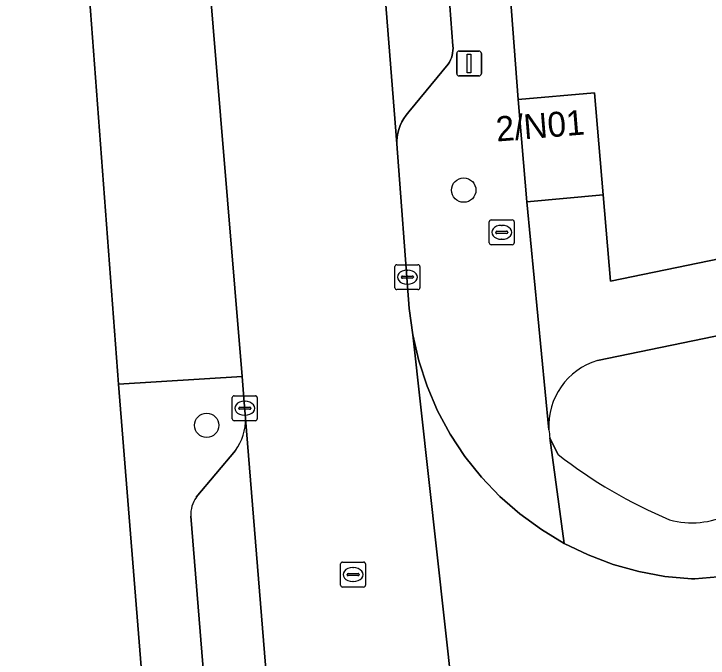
# Model space of a CAD drawing. Extents: x 157793 to 159380, y 380877 to 382313.
# Drawn here: x 158144.88 to 158172.77, y 381080.87 to 381106.74 of the extents above; entities that cross this region are included whole.
import ezdxf

# ---------------------------------------------------------------- set-up
doc = ezdxf.new("R2010")
doc.units = 0
for name, color, linetype in [('IMGEO_Boom', 7, 'Continuous'), ('IMGEO_Brandkraan', 7, 'Continuous'), ('IMGEO_Erf', 7, 'Continuous'), ('IMGEO_Groenvoorziening', 7, 'Continuous'), ('IMGEO_Kolk', 7, 'Continuous'), ('IMGEO_Lichtmast', 7, 'Continuous'), ('IMGEO_Muur', 7, 'Continuous'), ('IMGEO_Pand', 7, 'Continuous'), ('IMGEO_Pand_nummerreeks', 7, 'Continuous'), ('IMGEO_Parkeervlak_open', 7, 'Continuous'), ('IMGEO_Rijbaan_lokaal_gesloten', 7, 'Continuous'), ('IMGEO_Rioolput', 7, 'Continuous'), ('IMGEO_Voetpad_open', 7, 'Continuous')]:
    doc.layers.add(name, color=color, linetype=linetype)

msp = doc.modelspace()

# ---------------------------------------------------------------- linework, layer by layer
at = {"layer": 'IMGEO_Boom'}
for centre in [(158162.949, 381099.665), (158152.619, 381090.221)]:
    msp.add_circle(centre, 0.489, dxfattribs=at)
at = {"layer": 'IMGEO_Brandkraan'}
for p, q in [((158163.973, 381097.545), (158163.973, 381098.397)), ((158164.048, 381098.471), (158164.9, 381098.471)), ((158164.974, 381098.397), (158164.974, 381097.545)), ((158164.232, 381097.965), (158164.232, 381097.977)), ((158164.275, 381098.014), (158164.673, 381098.014)), ((158164.461, 381098.251), (158164.486, 381098.251)), ((158164.716, 381097.977), (158164.716, 381097.965)), ((158164.67, 381097.928), (158164.272, 381097.928)), ((158164.9, 381097.471), (158164.048, 381097.471)), ((158164.484, 381097.691), (158164.459, 381097.691))]:
    msp.add_line(p, q, dxfattribs=at)
for points in [[(158163.973, 381097.545), (158163.973, 381098.397)], [(158164.048, 381098.471), (158164.9, 381098.471)], [(158164.974, 381098.397), (158164.974, 381097.545)], [(158164.9, 381097.471), (158164.048, 381097.471)]]:
    msp.add_lwpolyline(points, dxfattribs=at)
for centre, radius, start, end in [((158164.05, 381098.395), 0.0765, 91.552, 178.448), ((158164.05, 381098.395), 0.0765, 91.552, 178.448), ((158164.898, 381098.395), 0.0765, 1.552, 88.448), ((158164.898, 381098.395), 0.0765, 1.552, 88.448), ((158164.272, 381097.974), 0.0403, 85.8775, 175.7526), ((158164.677, 381097.976), 0.0386, 1.7309, 96.639), ((158164.269, 381097.964), 0.0366, 178.938, 274.7102), ((158164.673, 381097.971), 0.043, 264.8664, 352.4533), ((158164.05, 381097.547), 0.0765, 181.552, 268.448), ((158164.05, 381097.547), 0.0765, 181.552, 268.448), ((158164.898, 381097.547), 0.0765, 271.552, 358.448), ((158164.898, 381097.547), 0.0765, 271.552, 358.448)]:
    msp.add_arc(centre, radius, start, end, dxfattribs=at)
for centre, major_axis, ratio, start_param, end_param in [((158164.46, 381097.971), (-0.387, 0.002), 0.722429, 4.712389, 7.853982), ((158164.485, 381097.971), (-0.39, 0.002), 0.717154, 1.570796, 4.712389)]:
    msp.add_ellipse(centre, major_axis=major_axis, ratio=ratio, start_param=start_param, end_param=end_param, dxfattribs=at)
at = {"layer": 'IMGEO_Erf'}
for points in [[(158164.365, 381113.429), (158165.134, 381103.303), (158168.197, 381103.575), (158168.549, 381099.472), (158168.846, 381096.013), (158217.702, 381106.076)], [(158150.213, 381054.177), (158151.122, 381054.959), (158151.977, 381055.822), (158149.076, 381091.874), (158147.913, 381107.409)]]:
    msp.add_lwpolyline(points, dxfattribs=at)
at = {"layer": 'IMGEO_Groenvoorziening'}
for points in [[(158210.493, 381094.904), (158217.198, 381099.444), (158215.438, 381102.536), (158168.317, 381092.823)], [(158166.411, 381089.724), (158166.588, 381089.334), (158166.743, 381089.047)]]:
    msp.add_lwpolyline(points, dxfattribs=at)
for centre, radius, start, end in [((158169.095, 381090.209), 2.727, 106.5707, 183.5393), ((158168.908, 381090.184), 2.539, 183.2304, 190.4408), ((158178.54, 381104.077), 19.106, 231.8718, 247.4738), ((158172.125, 381089.705), 3.4, 254.5609, 296.099)]:
    msp.add_arc(centre, radius, start, end, dxfattribs=at)
at = {"layer": 'IMGEO_Kolk'}
for p, q in [((158160.183, 381095.745), (158160.183, 381096.597)), ((158160.258, 381096.671), (158161.11, 381096.671)), ((158161.184, 381096.597), (158161.184, 381095.745)), ((158160.671, 381096.451), (158160.696, 381096.451)), ((158160.442, 381096.165), (158160.442, 381096.177)), ((158160.88, 381096.128), (158160.482, 381096.128)), ((158160.485, 381096.214), (158160.883, 381096.214)), ((158160.926, 381096.177), (158160.926, 381096.165)), ((158160.694, 381095.891), (158160.669, 381095.891)), ((158161.11, 381095.671), (158160.258, 381095.671)), ((158153.65, 381090.479), (158153.65, 381091.331)), ((158153.725, 381091.405), (158154.577, 381091.405)), ((158154.651, 381091.331), (158154.651, 381090.479)), ((158154.138, 381091.185), (158154.163, 381091.185)), ((158153.909, 381090.899), (158153.909, 381090.911)), ((158154.347, 381090.862), (158153.949, 381090.862)), ((158153.952, 381090.948), (158154.35, 381090.948)), ((158154.393, 381090.911), (158154.393, 381090.899)), ((158154.161, 381090.625), (158154.136, 381090.625)), ((158154.577, 381090.405), (158153.725, 381090.405))]:
    msp.add_line(p, q, dxfattribs=at)
for points in [[(158160.183, 381095.745), (158160.183, 381096.597)], [(158160.258, 381096.671), (158161.11, 381096.671)], [(158161.184, 381096.597), (158161.184, 381095.745)], [(158161.11, 381095.671), (158160.258, 381095.671)], [(158153.65, 381090.479), (158153.65, 381091.331)], [(158153.725, 381091.405), (158154.577, 381091.405)], [(158154.651, 381091.331), (158154.651, 381090.479)], [(158154.577, 381090.405), (158153.725, 381090.405)]]:
    msp.add_lwpolyline(points, dxfattribs=at)
for centre, radius, start, end in [((158160.26, 381096.595), 0.0765, 91.552, 178.448), ((158160.26, 381096.595), 0.0765, 91.552, 178.448), ((158161.108, 381096.595), 0.0765, 1.552, 88.448), ((158161.108, 381096.595), 0.0765, 1.552, 88.448), ((158160.482, 381096.174), 0.0403, 85.8775, 175.7526), ((158160.479, 381096.164), 0.0366, 178.938, 274.7102), ((158160.883, 381096.171), 0.043, 264.8664, 352.4533), ((158160.887, 381096.176), 0.0386, 1.7309, 96.639), ((158160.26, 381095.747), 0.0765, 181.552, 268.448), ((158160.26, 381095.747), 0.0765, 181.552, 268.448), ((158161.108, 381095.747), 0.0765, 271.552, 358.448), ((158161.108, 381095.747), 0.0765, 271.552, 358.448), ((158153.727, 381091.329), 0.0765, 91.552, 178.448), ((158153.727, 381091.329), 0.0765, 91.552, 178.448), ((158154.575, 381091.329), 0.0765, 1.552, 88.448), ((158154.575, 381091.329), 0.0765, 1.552, 88.448), ((158153.949, 381090.908), 0.0403, 85.8775, 175.7526), ((158153.946, 381090.898), 0.0366, 178.938, 274.7102), ((158154.35, 381090.905), 0.043, 264.8664, 352.4533), ((158154.354, 381090.91), 0.0386, 1.7309, 96.639), ((158153.727, 381090.481), 0.0765, 181.552, 268.448), ((158153.727, 381090.481), 0.0765, 181.552, 268.448), ((158154.575, 381090.481), 0.0765, 271.552, 358.448), ((158154.575, 381090.481), 0.0765, 271.552, 358.448)]:
    msp.add_arc(centre, radius, start, end, dxfattribs=at)
for centre, major_axis, ratio, start_param, end_param in [((158160.67, 381096.171), (-0.387, 0.002), 0.722429, 4.712389, 7.853982), ((158160.695, 381096.171), (-0.39, 0.002), 0.717154, 1.570796, 4.712389), ((158154.137, 381090.905), (-0.387, 0.002), 0.722429, 4.712389, 7.853982), ((158154.162, 381090.905), (-0.39, 0.002), 0.717154, 1.570796, 4.712389)]:
    msp.add_ellipse(centre, major_axis=major_axis, ratio=ratio, start_param=start_param, end_param=end_param, dxfattribs=at)
at = {"layer": 'IMGEO_Lichtmast'}
for p, q in [((158162.765, 381105.249), (158163.555, 381105.249)), ((158163.555, 381105.249), (158162.765, 381105.249)), ((158162.665, 381104.349), (158162.665, 381105.149)), ((158162.665, 381105.149), (158162.665, 381104.349)), ((158163.655, 381105.149), (158163.655, 381104.349)), ((158163.655, 381104.349), (158163.655, 381105.149)), ((158163.555, 381104.249), (158162.765, 381104.249)), ((158162.765, 381104.249), (158163.555, 381104.249))]:
    msp.add_line(p, q, dxfattribs=at)
msp.add_lwpolyline([(158163.085, 381105.124), (158163.235, 381105.124), (158163.235, 381104.374), (158163.085, 381104.374), (158163.085, 381105.124)], dxfattribs=at)
for centre, start, end in [((158162.765, 381105.149), 90, 180), ((158162.765, 381105.149), 90, 180), ((158163.555, 381105.149), 0, 90), ((158163.555, 381105.149), 360, 90), ((158162.765, 381104.349), 180, 270), ((158162.765, 381104.349), 180, 270), ((158163.555, 381104.349), 270, 0), ((158163.555, 381104.349), 270, 0)]:
    msp.add_arc(centre, 0.1, start, end, dxfattribs=at)
at = {"layer": 'IMGEO_Muur'}
for points in [[(158164.365, 381113.429), (158165.134, 381103.303)], [(158168.549, 381099.472), (158168.846, 381096.013)]]:
    msp.add_lwpolyline(points, dxfattribs=at)
at = {"layer": 'IMGEO_Pand'}
msp.add_lwpolyline([(158165.134, 381103.303), (158165.486, 381099.2), (158168.549, 381099.472), (158168.197, 381103.575)], close=True, dxfattribs=at)
at = {"layer": 'IMGEO_Parkeervlak_open'}
for points in [[(158150.099, 381229.806), (158160.265, 381101.527), (158160.265, 381101.625), (158160.275, 381101.786), (158160.301, 381101.947), (158160.34, 381102.104), (158160.394, 381102.257), (158160.461, 381102.405), (158160.54, 381102.546), (158160.632, 381102.679), (158160.736, 381102.804), (158162.319, 381104.726), (158162.371, 381104.807), (158162.416, 381104.893), (158162.453, 381104.983), (158162.482, 381105.075), (158162.502, 381105.17), (158162.514, 381105.266), (158162.517, 381105.362), (158162.512, 381105.454), (158161.789, 381115.107)], [(158156.578, 381060.941), (158154.179, 381090.5)], [(158153.775, 381089.211), (158152.206, 381087.328)], [(158151.986, 381086.576), (158153.767, 381064.564)]]:
    msp.add_lwpolyline(points, dxfattribs=at)
for centre, radius, start, end in [((158152.144, 381090.43), 2.036, 323.2255, 1.9703), ((158153.116, 381086.654), 1.132, 143.4541, 183.9319)]:
    msp.add_arc(centre, radius, start, end, dxfattribs=at)
at = {"layer": 'IMGEO_Rijbaan_lokaal_gesloten'}
msp.add_lwpolyline([(158150.099, 381229.806), (158149.14, 381242.015), (158142.335, 381241.215), (158142.257, 381240.094), (158144.014, 381218.239), (158144.068, 381217.534), (158144.104, 381216.957), (158152.577, 381109.874), (158152.586, 381109.766), (158154.041, 381092.18), (158154.127, 381091.136), (158154.165, 381090.674), (158154.179, 381090.5), (158156.578, 381060.941), (158164.18, 381061.511), (158163.518, 381070.346), (158163.463, 381070.73), (158160.906, 381093.85), (158160.761, 381094.91), (158160.265, 381101.527)], close=True, dxfattribs=at)
msp.add_lwpolyline([(158173.465, 381084.163), (158172.225, 381084.05), (158172.095, 381084.056), (158171.03, 381084.155), (158169.979, 381084.349), (158168.948, 381084.636), (158167.948, 381085.014), (158166.985, 381085.48), (158166.068, 381086.03), (158165.204, 381086.659), (158164.399, 381087.364), (158163.66, 381088.137), (158162.994, 381088.974), (158162.405, 381089.866), (158161.898, 381090.808), (158161.477, 381091.791), (158161.145, 381092.808), (158160.906, 381093.85), (158163.463, 381070.73)], dxfattribs=at)
at = {"layer": 'IMGEO_Rioolput'}
for p, q in [((158158.001, 381083.8), (158158.001, 381084.652)), ((158158.076, 381084.726), (158158.928, 381084.726)), ((158159.002, 381084.652), (158159.002, 381083.8)), ((158158.489, 381084.506), (158158.514, 381084.506)), ((158158.26, 381084.22), (158158.26, 381084.232)), ((158158.698, 381084.183), (158158.3, 381084.183)), ((158158.303, 381084.269), (158158.701, 381084.269)), ((158158.744, 381084.232), (158158.744, 381084.22)), ((158158.512, 381083.946), (158158.487, 381083.946)), ((158158.928, 381083.726), (158158.076, 381083.726))]:
    msp.add_line(p, q, dxfattribs=at)
for points in [[(158158.001, 381083.8), (158158.001, 381084.652)], [(158158.076, 381084.726), (158158.928, 381084.726)], [(158159.002, 381084.652), (158159.002, 381083.8)], [(158158.928, 381083.726), (158158.076, 381083.726)]]:
    msp.add_lwpolyline(points, dxfattribs=at)
for centre, radius, start, end in [((158158.078, 381084.65), 0.0765, 91.552, 178.448), ((158158.078, 381084.65), 0.0765, 91.552, 178.448), ((158158.926, 381084.65), 0.0765, 1.552, 88.448), ((158158.926, 381084.65), 0.0765, 1.552, 88.448), ((158158.3, 381084.229), 0.0403, 85.8775, 175.7526), ((158158.297, 381084.219), 0.0366, 178.938, 274.7102), ((158158.701, 381084.226), 0.043, 264.8664, 352.4533), ((158158.705, 381084.231), 0.0386, 1.7309, 96.639), ((158158.078, 381083.802), 0.0765, 181.552, 268.448), ((158158.078, 381083.802), 0.0765, 181.552, 268.448), ((158158.926, 381083.802), 0.0765, 271.552, 358.448), ((158158.926, 381083.802), 0.0765, 271.552, 358.448)]:
    msp.add_arc(centre, radius, start, end, dxfattribs=at)
for centre, major_axis, ratio, start_param, end_param in [((158158.488, 381084.226), (-0.387, 0.002), 0.722429, 4.712389, 7.853982), ((158158.513, 381084.226), (-0.39, 0.002), 0.717154, 1.570796, 4.712389)]:
    msp.add_ellipse(centre, major_axis=major_axis, ratio=ratio, start_param=start_param, end_param=end_param, dxfattribs=at)
at = {"layer": 'IMGEO_Voetpad_open'}
for points in [[(158146.968, 381148.6), (158144.53, 381179.608), (158142.048, 381179.413), (158143.395, 381163.444), (158144.586, 381149.315), (158146.695, 381122.56), (158147.053, 381118.043), (158147.913, 381107.409), (158149.076, 381091.874), (158154.041, 381092.18), (158152.586, 381109.766), (158152.577, 381109.874)], [(158165.134, 381103.303), (158164.365, 381113.429), (158164.217, 381115.299), (158163.768, 381120.984), (158163.59, 381123.232), (158163.268, 381127.307), (158162.304, 381139.488), (158162.013, 381143.173), (158161.378, 381151.204), (158160.811, 381158.366), (158160.2, 381166.094), (158159.479, 381175.21)], [(158161.789, 381115.107), (158162.512, 381105.454), (158162.517, 381105.362), (158162.514, 381105.266), (158162.502, 381105.17), (158162.482, 381105.075), (158162.453, 381104.983), (158162.416, 381104.893), (158162.371, 381104.807), (158162.319, 381104.726), (158160.736, 381102.804), (158160.632, 381102.679), (158160.54, 381102.546), (158160.461, 381102.405), (158160.394, 381102.257), (158160.34, 381102.104), (158160.301, 381101.947), (158160.275, 381101.786), (158160.265, 381101.625), (158160.265, 381101.527), (158160.761, 381094.91), (158160.906, 381093.85), (158161.145, 381092.808), (158161.477, 381091.791), (158161.898, 381090.808), (158162.405, 381089.866), (158162.994, 381088.974), (158163.66, 381088.137), (158164.399, 381087.364), (158165.204, 381086.659), (158166.068, 381086.03), (158166.985, 381085.48), (158166.411, 381089.724)], [(158215.438, 381102.536), (158217.702, 381106.076), (158168.846, 381096.013), (158168.549, 381099.472), (158165.486, 381099.2), (158166.373, 381090.041)], [(158166.373, 381090.041), (158165.486, 381099.2), (158165.134, 381103.303)], [(158168.317, 381092.823), (158215.438, 381102.536)], [(158154.179, 381090.5), (158154.165, 381090.674), (158154.127, 381091.136), (158154.041, 381092.18), (158149.076, 381091.874), (158151.977, 381055.822), (158151.122, 381054.959), (158150.213, 381054.177)], [(158166.743, 381089.047), (158166.588, 381089.334), (158166.411, 381089.724), (158166.985, 381085.48), (158167.948, 381085.014), (158168.948, 381084.636), (158169.979, 381084.349), (158171.03, 381084.155), (158172.095, 381084.056), (158172.225, 381084.05), (158173.465, 381084.163)], [(158152.206, 381087.328), (158153.775, 381089.211)], [(158153.767, 381064.564), (158151.986, 381086.576)]]:
    msp.add_lwpolyline(points, dxfattribs=at)
for centre, radius, start, end in [((158169.095, 381090.209), 2.727, 106.5707, 183.5393), ((158152.144, 381090.43), 2.036, 323.2255, 1.9703), ((158168.908, 381090.184), 2.539, 183.2304, 190.4408), ((158178.54, 381104.077), 19.106, 231.8718, 247.4738), ((158153.116, 381086.654), 1.132, 143.4541, 183.9319), ((158172.125, 381089.705), 3.4, 254.5609, 296.099)]:
    msp.add_arc(centre, radius, start, end, dxfattribs=at)

# ---------------------------------------------------------------- texts
at = {"layer": 'IMGEO_Pand_nummerreeks'}
msp.add_text('2/N01', height=1, rotation=4.6355, dxfattribs=at).set_placement((158164.279, 381101.614))

doc.saveas('drawing.dxf')
